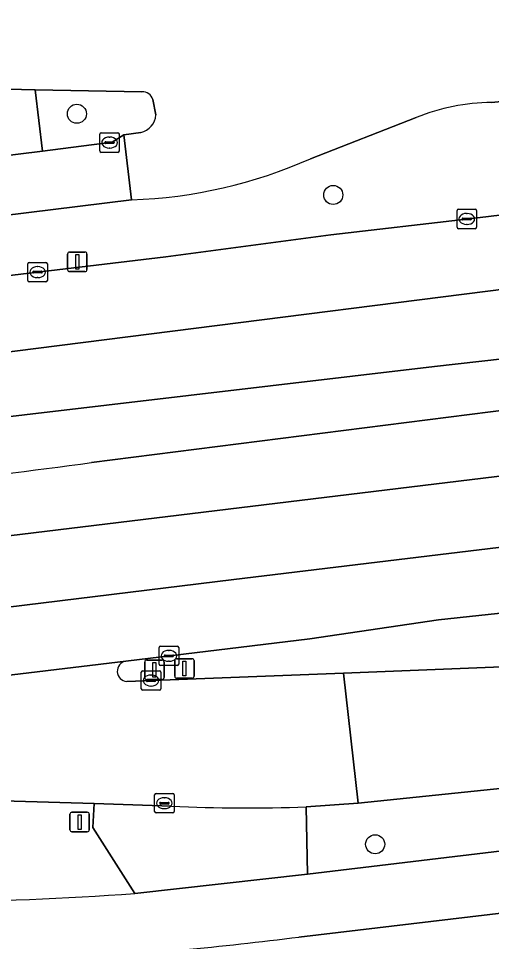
# Model space of a CAD drawing. Extents: x 161477 to 163040, y 383680 to 384871.
# Drawn here: x 161757.86 to 161782.08, y 383989.35 to 384036.66 of the extents above; entities that cross this region are included whole.
import ezdxf

# ---------------------------------------------------------------- set-up
doc = ezdxf.new("R2010")
doc.units = 0
for name, color, linetype in [('IMGEO_Berm_groen', 7, 'Continuous'), ('IMGEO_Boom', 7, 'Continuous'), ('IMGEO_Fietspad_gesloten', 7, 'Continuous'), ('IMGEO_Fietspad_open', 7, 'Continuous'), ('IMGEO_Kolk', 7, 'Continuous'), ('IMGEO_Lichtmast', 7, 'Continuous'), ('IMGEO_Rijbaan_lokaal_gesloten', 7, 'Continuous'), ('IMGEO_Rijbaan_lokaal_open', 7, 'Continuous'), ('IMGEO_Verkeersbordpaal', 7, 'Continuous'), ('IMGEO_Verkeerseiland_groen', 7, 'Continuous'), ('IMGEO_Voetpad_open', 7, 'Continuous')]:
    doc.layers.add(name, color=color, linetype=linetype)

msp = doc.modelspace()

# ---------------------------------------------------------------- linework, layer by layer
at = {"layer": 'IMGEO_Berm_groen'}
for points in [[(162179.927, 384080.597), (162164.799, 384078.716), (162037.295, 384063.34), (162003.42, 384059.174), (162000, 384058.753), (161967.373, 384054.741), (161896.962, 384046.212), (161847.953, 384040.275), (161822.49, 384037.235), (161793.606, 384033.742), (161792.05, 384033.368), (161791.016, 384033.255), (161789.879, 384033.126), (161782.08, 384032.349)], [(161718.096, 384018.853), (161722.153, 384019.231), (161731.582, 384020.326), (161737.062, 384020.952), (161743.325, 384021.716), (161750.139, 384022.575), (161752.521, 384022.902), (161758.694, 384023.638), (161765.407, 384024.434), (161773.852, 384025.569), (161780.934, 384026.394), (161789.811, 384027.457), (161796.662, 384028.308), (161802.176, 384029.078), (161803.723, 384029.183), (161808.93, 384029.766), (161813.278, 384030.282), (161823.202, 384031.479), (161830.293, 384032.344), (161838.36, 384033.362), (161846.778, 384034.306), (161857.408, 384035.62), (161864.1, 384036.367)], [(161778.226, 384031.584), (161772.816, 384029.47)], [(161763.653, 384027.361), (161706.222, 384020.27), (161703.259, 384019.694)], [(161744.626, 384008.574), (161748.637, 384009.081), (161823.343, 384018.177), (161854.166, 384022.062), (161862.148, 384023.025)], [(161785.86, 384017.048), (161784.178, 384016.769), (161761.603, 384013.896)], [(161865.049, 384016.046), (161854.527, 384014.894), (161850.706, 384014.47), (161849.74, 384014.259), (161842.62, 384013.413), (161835.35, 384012.513), (161828.807, 384011.75), (161811.276, 384009.575), (161802.199, 384008.506), (161794.62, 384007.571), (161787.004, 384006.583), (161786.031, 384006.552), (161779.357, 384005.838), (161772.777, 384004.866), (161763.35, 384003.723)], [(161763.406, 384002.679), (161774.505, 384003.101), (161806.538, 384004.391), (161824.986, 384006.585), (161828.197, 384006.984), (161829.022, 384007.117), (161838.619, 384008.665), (161849.163, 384010.365), (161855.055, 384011.424), (161855.546, 384011.497), (161856.037, 384011.57)], [(161761.665, 383995.192), (161761.738, 383996.423), (161741.25, 383997.021)], [(161763.811, 383991.819), (161761.665, 383995.192)]]:
    msp.add_lwpolyline(points, dxfattribs=at)
msp.add_lwpolyline([(161782.668, 383997.217), (161775.243, 383996.441), (161772.594, 383996.247), (161772.652, 383992.802), (161783.045, 383994.057)], close=True, dxfattribs=at)
for centre, radius, start, end in [((161782.212, 384021.593), 10.757, 90.7041, 111.7499), ((161762.802, 384052.019), 24.673, 271.9772, 293.9463), ((161586.568, 385343.237), 1340.815, 277.10362, 277.501004), ((161763.443, 384003.204), 0.527, 100.1705, 265.9703), ((161752.572, 384140.324), 148.93, 270.16871, 274.32776)]:
    msp.add_arc(centre, radius, start, end, dxfattribs=at)
at = {"layer": 'IMGEO_Boom'}
for centre in [(161760.849, 384031.771), (161773.976, 384027.61), (161776.123, 383994.335)]:
    msp.add_circle(centre, 0.489, dxfattribs=at)
at = {"layer": 'IMGEO_Fietspad_gesloten'}
for points in [[(161782.08, 384032.349), (161789.879, 384033.126), (161791.016, 384033.255), (161792.05, 384033.368), (161793.606, 384033.742), (161822.49, 384037.235), (161847.953, 384040.275)], [(161700.668, 384034.787), (161717.726, 384034.171), (161718.177, 384034.155), (161734.34, 384033.599), (161758.72, 384033.003), (161764.181, 384032.902)], [(161764.743, 384032.509), (161764.894, 384031.713)], [(161772.816, 384029.47), (161778.226, 384031.584)], [(161764.121, 384030.82), (161763.253, 384030.692), (161763.653, 384027.361)], [(161825.487, 383999.102), (161820.233, 383998.475), (161810.506, 383997.319), (161789.883, 383994.869), (161783.045, 383994.057), (161772.652, 383992.802), (161763.811, 383991.819)], [(161772.22, 383989.582), (161824.85, 383995.834)]]:
    msp.add_lwpolyline(points, dxfattribs=at)
for centre, radius, start, end in [((161764.199, 384032.329), 0.573, 18.2927, 91.778), ((161782.212, 384021.593), 10.757, 90.7041, 111.7499), ((161763.916, 384031.779), 0.981, 282.0858, 356.1539), ((161762.802, 384052.019), 24.673, 271.9772, 293.9463), ((161752.572, 384140.324), 148.93, 270.16871, 274.32776), ((161743.06, 384224.412), 236.634, 274.16717, 277.07856)]:
    msp.add_arc(centre, radius, start, end, dxfattribs=at)
at = {"layer": 'IMGEO_Fietspad_open'}
for points in [[(161763.653, 384027.361), (161763.253, 384030.692), (161762.659, 384030.32), (161759.087, 384029.863), (161705.045, 384023.188), (161702.143, 384022.584), (161699.157, 384022.191), (161694.128, 384021.966), (161693.678, 384021.946), (161694.02, 384019.337), (161694.073, 384018.934), (161694.486, 384018.953), (161695.454, 384018.996), (161699.282, 384019.167)], [(161703.259, 384019.694), (161706.222, 384020.27), (161763.653, 384027.361)]]:
    msp.add_lwpolyline(points, dxfattribs=at)
at = {"layer": 'IMGEO_Kolk'}
for p, q in [((161762.021, 384029.869), (161762.021, 384030.721)), ((161762.096, 384030.795), (161762.948, 384030.795)), ((161762.509, 384030.575), (161762.534, 384030.575)), ((161763.022, 384030.721), (161763.022, 384029.869)), ((161762.28, 384030.289), (161762.28, 384030.301)), ((161762.718, 384030.252), (161762.32, 384030.252)), ((161762.323, 384030.338), (161762.721, 384030.338)), ((161762.532, 384030.015), (161762.507, 384030.015)), ((161762.764, 384030.301), (161762.764, 384030.289)), ((161762.948, 384029.795), (161762.096, 384029.795)), ((161780.314, 384025.956), (161780.314, 384026.808)), ((161780.389, 384026.882), (161781.241, 384026.882)), ((161780.802, 384026.662), (161780.827, 384026.662)), ((161781.315, 384026.808), (161781.315, 384025.956)), ((161780.573, 384026.376), (161780.573, 384026.388)), ((161781.011, 384026.339), (161780.613, 384026.339)), ((161780.616, 384026.425), (161781.014, 384026.425)), ((161781.057, 384026.388), (161781.057, 384026.376)), ((161781.241, 384025.882), (161780.389, 384025.882)), ((161780.825, 384026.102), (161780.8, 384026.102)), ((161758.336, 384023.231), (161758.336, 384024.083)), ((161758.411, 384024.157), (161759.263, 384024.157)), ((161758.824, 384023.937), (161758.849, 384023.937)), ((161759.337, 384024.083), (161759.337, 384023.231)), ((161758.595, 384023.651), (161758.595, 384023.663)), ((161759.033, 384023.614), (161758.635, 384023.614)), ((161758.638, 384023.7), (161759.036, 384023.7)), ((161758.847, 384023.377), (161758.822, 384023.377)), ((161759.079, 384023.663), (161759.079, 384023.651)), ((161759.263, 384023.157), (161758.411, 384023.157)), ((161765.06, 384003.565), (161765.06, 384004.417)), ((161765.135, 384004.491), (161765.987, 384004.491)), ((161766.061, 384004.417), (161766.061, 384003.565)), ((161765.319, 384003.985), (161765.319, 384003.997)), ((161765.757, 384003.948), (161765.359, 384003.948)), ((161765.362, 384004.034), (161765.76, 384004.034)), ((161765.548, 384004.271), (161765.573, 384004.271)), ((161765.803, 384003.997), (161765.803, 384003.985)), ((161765.987, 384003.491), (161765.135, 384003.491)), ((161765.571, 384003.711), (161765.546, 384003.711)), ((161764.147, 384002.3), (161764.147, 384003.152)), ((161764.222, 384003.226), (161765.074, 384003.226)), ((161764.635, 384003.006), (161764.66, 384003.006)), ((161765.148, 384003.152), (161765.148, 384002.3)), ((161764.406, 384002.72), (161764.406, 384002.732)), ((161764.844, 384002.683), (161764.446, 384002.683)), ((161764.449, 384002.769), (161764.847, 384002.769)), ((161764.89, 384002.732), (161764.89, 384002.72)), ((161765.074, 384002.226), (161764.222, 384002.226)), ((161764.658, 384002.446), (161764.633, 384002.446)), ((161764.828, 383996.014), (161764.828, 383996.866)), ((161764.903, 383996.94), (161765.755, 383996.94)), ((161765.829, 383996.866), (161765.829, 383996.014)), ((161765.087, 383996.434), (161765.087, 383996.446)), ((161765.525, 383996.397), (161765.127, 383996.397)), ((161765.13, 383996.483), (161765.528, 383996.483)), ((161765.316, 383996.72), (161765.341, 383996.72)), ((161765.571, 383996.446), (161765.571, 383996.434)), ((161765.755, 383995.94), (161764.903, 383995.94)), ((161765.339, 383996.16), (161765.314, 383996.16))]:
    msp.add_line(p, q, dxfattribs=at)
for points in [[(161762.021, 384029.869), (161762.021, 384030.721)], [(161762.096, 384030.795), (161762.948, 384030.795)], [(161763.022, 384030.721), (161763.022, 384029.869)], [(161762.948, 384029.795), (161762.096, 384029.795)], [(161780.314, 384025.956), (161780.314, 384026.808)], [(161780.389, 384026.882), (161781.241, 384026.882)], [(161781.315, 384026.808), (161781.315, 384025.956)], [(161781.241, 384025.882), (161780.389, 384025.882)], [(161758.336, 384023.231), (161758.336, 384024.083)], [(161758.411, 384024.157), (161759.263, 384024.157)], [(161759.337, 384024.083), (161759.337, 384023.231)], [(161759.263, 384023.157), (161758.411, 384023.157)], [(161765.06, 384003.565), (161765.06, 384004.417)], [(161765.135, 384004.491), (161765.987, 384004.491)], [(161766.061, 384004.417), (161766.061, 384003.565)], [(161765.987, 384003.491), (161765.135, 384003.491)], [(161764.147, 384002.3), (161764.147, 384003.152)], [(161764.222, 384003.226), (161765.074, 384003.226)], [(161765.148, 384003.152), (161765.148, 384002.3)], [(161765.074, 384002.226), (161764.222, 384002.226)], [(161764.828, 383996.014), (161764.828, 383996.866)], [(161764.903, 383996.94), (161765.755, 383996.94)], [(161765.829, 383996.866), (161765.829, 383996.014)], [(161765.755, 383995.94), (161764.903, 383995.94)]]:
    msp.add_lwpolyline(points, dxfattribs=at)
for centre, radius, start, end in [((161762.098, 384030.719), 0.0765, 91.552, 178.448), ((161762.098, 384030.719), 0.0765, 91.552, 178.448), ((161762.946, 384030.719), 0.0765, 1.552, 88.448), ((161762.946, 384030.719), 0.0765, 1.552, 88.448), ((161762.32, 384030.298), 0.0403, 85.8775, 175.7526), ((161762.317, 384030.288), 0.0366, 178.938, 274.7102), ((161762.721, 384030.295), 0.043, 264.8664, 352.4533), ((161762.725, 384030.3), 0.0386, 1.7309, 96.639), ((161762.098, 384029.871), 0.0765, 181.552, 268.448), ((161762.098, 384029.871), 0.0765, 181.552, 268.448), ((161762.946, 384029.871), 0.0765, 271.552, 358.448), ((161762.946, 384029.871), 0.0765, 271.552, 358.448), ((161780.391, 384026.806), 0.0765, 91.552, 178.448), ((161780.391, 384026.806), 0.0765, 91.552, 178.448), ((161781.239, 384026.806), 0.0765, 1.552, 88.448), ((161781.239, 384026.806), 0.0765, 1.552, 88.448), ((161780.613, 384026.385), 0.0403, 85.8775, 175.7526), ((161780.61, 384026.375), 0.0366, 178.938, 274.7102), ((161781.014, 384026.382), 0.043, 264.8664, 352.4533), ((161781.018, 384026.387), 0.0386, 1.7309, 96.639), ((161780.391, 384025.958), 0.0765, 181.552, 268.448), ((161780.391, 384025.958), 0.0765, 181.552, 268.448), ((161781.239, 384025.958), 0.0765, 271.552, 358.448), ((161781.239, 384025.958), 0.0765, 271.552, 358.448), ((161758.413, 384024.081), 0.0765, 91.552, 178.448), ((161758.413, 384024.081), 0.0765, 91.552, 178.448), ((161759.261, 384024.081), 0.0765, 1.552, 88.448), ((161759.261, 384024.081), 0.0765, 1.552, 88.448), ((161758.635, 384023.66), 0.0403, 85.8775, 175.7526), ((161758.632, 384023.65), 0.0366, 178.938, 274.7102), ((161759.036, 384023.657), 0.043, 264.8664, 352.4533), ((161759.04, 384023.662), 0.0386, 1.7309, 96.639), ((161758.413, 384023.233), 0.0765, 181.552, 268.448), ((161758.413, 384023.233), 0.0765, 181.552, 268.448), ((161759.261, 384023.233), 0.0765, 271.552, 358.448), ((161759.261, 384023.233), 0.0765, 271.552, 358.448), ((161765.137, 384004.415), 0.0765, 91.552, 178.448), ((161765.137, 384004.415), 0.0765, 91.552, 178.448), ((161765.985, 384004.415), 0.0765, 1.552, 88.448), ((161765.985, 384004.415), 0.0765, 1.552, 88.448), ((161765.359, 384003.994), 0.0403, 85.8775, 175.7526), ((161765.356, 384003.984), 0.0366, 178.938, 274.7102), ((161765.76, 384003.991), 0.043, 264.8664, 352.4533), ((161765.764, 384003.996), 0.0386, 1.7309, 96.639), ((161765.137, 384003.567), 0.0765, 181.552, 268.448), ((161765.137, 384003.567), 0.0765, 181.552, 268.448), ((161765.985, 384003.567), 0.0765, 271.552, 358.448), ((161765.985, 384003.567), 0.0765, 271.552, 358.448), ((161764.224, 384003.15), 0.0765, 91.552, 178.448), ((161764.224, 384003.15), 0.0765, 91.552, 178.448), ((161765.072, 384003.15), 0.0765, 1.552, 88.448), ((161765.072, 384003.15), 0.0765, 1.552, 88.448), ((161764.446, 384002.729), 0.0403, 85.8775, 175.7526), ((161764.443, 384002.719), 0.0366, 178.938, 274.7102), ((161764.847, 384002.726), 0.043, 264.8664, 352.4533), ((161764.851, 384002.731), 0.0386, 1.7309, 96.639), ((161764.224, 384002.302), 0.0765, 181.552, 268.448), ((161764.224, 384002.302), 0.0765, 181.552, 268.448), ((161765.072, 384002.302), 0.0765, 271.552, 358.448), ((161765.072, 384002.302), 0.0765, 271.552, 358.448), ((161764.905, 383996.864), 0.0765, 91.552, 178.448), ((161764.905, 383996.864), 0.0765, 91.552, 178.448), ((161765.753, 383996.864), 0.0765, 1.552, 88.448), ((161765.753, 383996.864), 0.0765, 1.552, 88.448), ((161765.127, 383996.443), 0.0403, 85.8775, 175.7526), ((161765.124, 383996.433), 0.0366, 178.938, 274.7102), ((161765.528, 383996.44), 0.043, 264.8664, 352.4533), ((161765.532, 383996.445), 0.0386, 1.7309, 96.639), ((161764.905, 383996.016), 0.0765, 181.552, 268.448), ((161764.905, 383996.016), 0.0765, 181.552, 268.448), ((161765.753, 383996.016), 0.0765, 271.552, 358.448), ((161765.753, 383996.016), 0.0765, 271.552, 358.448)]:
    msp.add_arc(centre, radius, start, end, dxfattribs=at)
for centre, major_axis, ratio, start_param, end_param in [((161762.508, 384030.295), (-0.387, 0.002), 0.722429, 4.712389, 7.853982), ((161762.533, 384030.295), (-0.39, 0.002), 0.717154, 1.570796, 4.712389), ((161780.801, 384026.382), (-0.387, 0.002), 0.722429, 4.712389, 7.853982), ((161780.826, 384026.382), (-0.39, 0.002), 0.717154, 1.570796, 4.712389), ((161758.823, 384023.657), (-0.387, 0.002), 0.722429, 4.712389, 7.853982), ((161758.848, 384023.657), (-0.39, 0.002), 0.717154, 1.570796, 4.712389), ((161765.547, 384003.991), (-0.387, 0.002), 0.722429, 4.712389, 7.853982), ((161765.572, 384003.991), (-0.39, 0.002), 0.717154, 1.570796, 4.712389), ((161764.634, 384002.726), (-0.387, 0.002), 0.722429, 4.712389, 7.853982), ((161764.659, 384002.726), (-0.39, 0.002), 0.717154, 1.570796, 4.712389), ((161765.315, 383996.44), (-0.387, 0.002), 0.722429, 4.712389, 7.853982), ((161765.34, 383996.44), (-0.39, 0.002), 0.717154, 1.570796, 4.712389)]:
    msp.add_ellipse(centre, major_axis=major_axis, ratio=ratio, start_param=start_param, end_param=end_param, dxfattribs=at)
at = {"layer": 'IMGEO_Lichtmast'}
for p, q in [((161760.374, 384023.784), (161760.374, 384024.584)), ((161760.374, 384024.584), (161760.374, 384023.784)), ((161760.474, 384024.684), (161761.264, 384024.684)), ((161761.264, 384024.684), (161760.474, 384024.684)), ((161761.364, 384024.584), (161761.364, 384023.784)), ((161761.364, 384023.784), (161761.364, 384024.584)), ((161761.264, 384023.684), (161760.474, 384023.684)), ((161760.474, 384023.684), (161761.264, 384023.684)), ((161764.322, 384002.876), (161764.322, 384003.676)), ((161764.322, 384003.676), (161764.322, 384002.876)), ((161764.422, 384003.776), (161765.212, 384003.776)), ((161765.212, 384003.776), (161764.422, 384003.776)), ((161765.312, 384003.676), (161765.312, 384002.876)), ((161765.312, 384002.876), (161765.312, 384003.676)), ((161765.212, 384002.776), (161764.422, 384002.776)), ((161764.422, 384002.776), (161765.212, 384002.776))]:
    msp.add_line(p, q, dxfattribs=at)
for points in [[(161760.794, 384024.559), (161760.944, 384024.559), (161760.944, 384023.809), (161760.794, 384023.809), (161760.794, 384024.559)], [(161764.742, 384003.651), (161764.892, 384003.651), (161764.892, 384002.901), (161764.742, 384002.901), (161764.742, 384003.651)]]:
    msp.add_lwpolyline(points, dxfattribs=at)
for centre, start, end in [((161760.474, 384024.584), 90, 180), ((161760.474, 384024.584), 90, 180), ((161761.264, 384024.584), 0, 90), ((161761.264, 384024.584), 360, 90), ((161760.474, 384023.784), 180, 270), ((161760.474, 384023.784), 180, 270), ((161761.264, 384023.784), 270, 0), ((161761.264, 384023.784), 270, 0), ((161764.422, 384003.676), 90, 180), ((161764.422, 384003.676), 90, 180), ((161765.212, 384003.676), 0, 90), ((161765.212, 384003.676), 360, 90), ((161764.422, 384002.876), 180, 270), ((161764.422, 384002.876), 180, 270), ((161765.212, 384002.876), 270, 0), ((161765.212, 384002.876), 270, 0)]:
    msp.add_arc(centre, 0.1, start, end, dxfattribs=at)
at = {"layer": 'IMGEO_Rijbaan_lokaal_gesloten'}
for points in [[(161705.264, 384017.609), (161695.591, 384016.774), (161695.172, 384016.745), (161694.752, 384016.717), (161694.365, 384016.691), (161694.855, 384012.926), (161696.893, 384013.027), (161706.74, 384013.577), (161721.837, 384015.377), (161753.08, 384019.028), (161795.621, 384024.429), (161827.864, 384028.429), (161871.905, 384033.68), (161895.749, 384036.581), (161917.195, 384039.231), (161945.288, 384042.532), (161960.735, 384044.482), (161993.828, 384048.483), (162005.138, 384049.833), (162024.421, 384052.135)], [(161864.1, 384036.367), (161857.408, 384035.62), (161846.778, 384034.306), (161838.36, 384033.362), (161830.293, 384032.344), (161823.202, 384031.479), (161813.278, 384030.282), (161808.93, 384029.766), (161803.723, 384029.183), (161802.176, 384029.078), (161796.662, 384028.308), (161789.811, 384027.457), (161780.934, 384026.394), (161773.852, 384025.569), (161765.407, 384024.434), (161758.694, 384023.638), (161752.521, 384022.902), (161750.139, 384022.575), (161743.325, 384021.716), (161737.062, 384020.952), (161731.582, 384020.326), (161722.153, 384019.231), (161718.096, 384018.853)], [(161871.905, 384033.68), (161827.864, 384028.429), (161795.621, 384024.429), (161753.08, 384019.028), (161721.837, 384015.377), (161706.74, 384013.577), (161696.893, 384013.027), (161694.855, 384012.926), (161695.269, 384009.746), (161701.12, 384010.023), (161710.519, 384010.823), (161724.566, 384012.374), (161779.16, 384018.826), (161800.208, 384021.201), (161822.654, 384023.966), (161852.473, 384027.711), (161858.477, 384028.412), (161863.792, 384029.049)], [(161862.148, 384023.025), (161854.166, 384022.062), (161823.343, 384018.177), (161748.637, 384009.081), (161744.626, 384008.574), (161738.86, 384007.907), (161736.335, 384007.586), (161696.412, 384002.75), (161696.191, 384002.723), (161696.51, 384000), (161696.618, 383999.076), (161717.081, 384001.544), (161768.879, 384007.897), (161825.477, 384014.75), (161917.35, 384025.954)], [(161917.35, 384025.954), (161825.477, 384014.75), (161768.879, 384007.897), (161717.081, 384001.544), (161696.618, 383999.076), (161697.015, 383995.692), (161711.954, 383997.541), (161763.35, 384003.723), (161772.777, 384004.866), (161779.357, 384005.838), (161786.031, 384006.552), (161787.004, 384006.583), (161794.62, 384007.571), (161802.199, 384008.506), (161811.276, 384009.575), (161828.807, 384011.75), (161835.35, 384012.513), (161842.62, 384013.413), (161849.74, 384014.259), (161850.706, 384014.47), (161854.527, 384014.894), (161865.049, 384016.046)], [(161789.224, 384017.828), (161800.208, 384021.201), (161779.16, 384018.826), (161724.566, 384012.374), (161710.519, 384010.823), (161701.12, 384010.023), (161695.269, 384009.746), (161695.634, 384006.981), (161695.907, 384007), (161698.187, 384007.159), (161711.93, 384008.251)], [(161761.603, 384013.896), (161784.178, 384016.769), (161785.86, 384017.048)], [(161763.35, 384003.723), (161711.954, 383997.541), (161697.015, 383995.692), (161697.339, 383992.929), (161697.576, 383992.955), (161699.364, 383993.154), (161709.669, 383994.382), (161714.035, 383994.925), (161724.126, 383996.165), (161728.806, 383996.305), (161731.17, 383996.628)], [(161774.505, 384003.101), (161763.406, 384002.679)], [(161772.594, 383996.247), (161775.243, 383996.441), (161774.505, 384003.101)], [(161741.25, 383997.021), (161761.738, 383996.423), (161765.697, 383996.289)]]:
    msp.add_lwpolyline(points, dxfattribs=at)
for centre, radius, start, end in [((161586.568, 385343.237), 1340.815, 277.10362, 277.501004), ((161763.443, 384003.204), 0.527, 100.1705, 265.9703), ((161769.67, 384082.408), 86.211, 267.35856, 271.94363)]:
    msp.add_arc(centre, radius, start, end, dxfattribs=at)
at = {"layer": 'IMGEO_Rijbaan_lokaal_open'}
msp.add_lwpolyline([(161827.026, 384002.569), (161829.007, 384002.786), (161829.549, 384002.852), (161829.022, 384007.117), (161828.197, 384006.984), (161824.986, 384006.585), (161806.538, 384004.391), (161774.505, 384003.101), (161775.243, 383996.441), (161782.668, 383997.217), (161789.593, 383998.031), (161809.92, 384000.48)], close=True, dxfattribs=at)
at = {"layer": 'IMGEO_Verkeersbordpaal'}
for p, q in [((161765.857, 384002.946), (161765.857, 384003.746)), ((161765.857, 384003.746), (161765.857, 384002.946)), ((161765.957, 384003.846), (161766.747, 384003.846)), ((161766.747, 384003.846), (161765.957, 384003.846)), ((161766.847, 384003.746), (161766.847, 384002.946)), ((161766.847, 384002.946), (161766.847, 384003.746)), ((161766.747, 384002.846), (161765.957, 384002.846)), ((161765.957, 384002.846), (161766.747, 384002.846)), ((161760.492, 383995.076), (161760.492, 383995.876)), ((161760.492, 383995.876), (161760.492, 383995.076)), ((161760.592, 383995.976), (161761.382, 383995.976)), ((161761.382, 383995.976), (161760.592, 383995.976)), ((161761.482, 383995.876), (161761.482, 383995.076)), ((161761.482, 383995.076), (161761.482, 383995.876)), ((161761.382, 383994.976), (161760.592, 383994.976)), ((161760.592, 383994.976), (161761.382, 383994.976))]:
    msp.add_line(p, q, dxfattribs=at)
for points in [[(161766.277, 384003.721), (161766.427, 384003.721), (161766.427, 384002.971), (161766.277, 384002.971), (161766.277, 384003.721)], [(161760.912, 383995.851), (161761.062, 383995.851), (161761.062, 383995.101), (161760.912, 383995.101), (161760.912, 383995.851)]]:
    msp.add_lwpolyline(points, dxfattribs=at)
for centre, start, end in [((161765.957, 384003.746), 90, 180), ((161765.957, 384003.746), 90, 180), ((161766.747, 384003.746), 0, 90), ((161766.747, 384003.746), 360, 90), ((161765.957, 384002.946), 180, 270), ((161765.957, 384002.946), 180, 270), ((161766.747, 384002.946), 270, 0), ((161766.747, 384002.946), 270, 0), ((161760.592, 383995.876), 90, 180), ((161760.592, 383995.876), 90, 180), ((161761.382, 383995.876), 0, 90), ((161761.382, 383995.876), 360, 90), ((161760.592, 383995.076), 180, 270), ((161760.592, 383995.076), 180, 270), ((161761.382, 383995.076), 270, 0), ((161761.382, 383995.076), 270, 0)]:
    msp.add_arc(centre, 0.1, start, end, dxfattribs=at)
at = {"layer": 'IMGEO_Verkeerseiland_groen'}
for points in [[(161764.181, 384032.902), (161758.72, 384033.003), (161759.087, 384029.863), (161762.659, 384030.32), (161763.253, 384030.692), (161764.121, 384030.82)], [(161764.894, 384031.713), (161764.743, 384032.509)]]:
    msp.add_lwpolyline(points, dxfattribs=at)
for centre, radius, start, end in [((161764.199, 384032.329), 0.573, 18.2927, 91.778), ((161763.916, 384031.779), 0.981, 282.0858, 356.1539)]:
    msp.add_arc(centre, radius, start, end, dxfattribs=at)
at = {"layer": 'IMGEO_Voetpad_open'}
msp.add_lwpolyline([(161758.72, 384033.003), (161734.34, 384033.599), (161718.177, 384034.155), (161717.726, 384034.171), (161700.668, 384034.787), (161701.381, 384033.589), (161733.987, 384032.488), (161757.305, 384031.876), (161757.379, 384031.316), (161703.08, 384024.434), (161702.989, 384026.278), (161700.729, 384026.171), (161700.797, 384024.245), (161701.095, 384024.258), (161701.166, 384023.924), (161693.934, 384023.598), (161693.465, 384023.577), (161693.579, 384022.704), (161693.678, 384021.946), (161694.128, 384021.966), (161699.157, 384022.191), (161702.143, 384022.584), (161705.045, 384023.188), (161759.087, 384029.863)], close=True, dxfattribs=at)
for points in [[(161833.796, 383996.89), (161824.85, 383995.834), (161772.22, 383989.582)], [(161765.697, 383996.289), (161761.738, 383996.423), (161761.665, 383995.192), (161763.811, 383991.819), (161772.652, 383992.802), (161772.594, 383996.247)]]:
    msp.add_lwpolyline(points, dxfattribs=at)
for centre, radius, start, end in [((161769.67, 384082.408), 86.211, 267.35856, 271.94363), ((161743.06, 384224.412), 236.634, 274.16717, 277.07856)]:
    msp.add_arc(centre, radius, start, end, dxfattribs=at)

doc.saveas('drawing.dxf')
